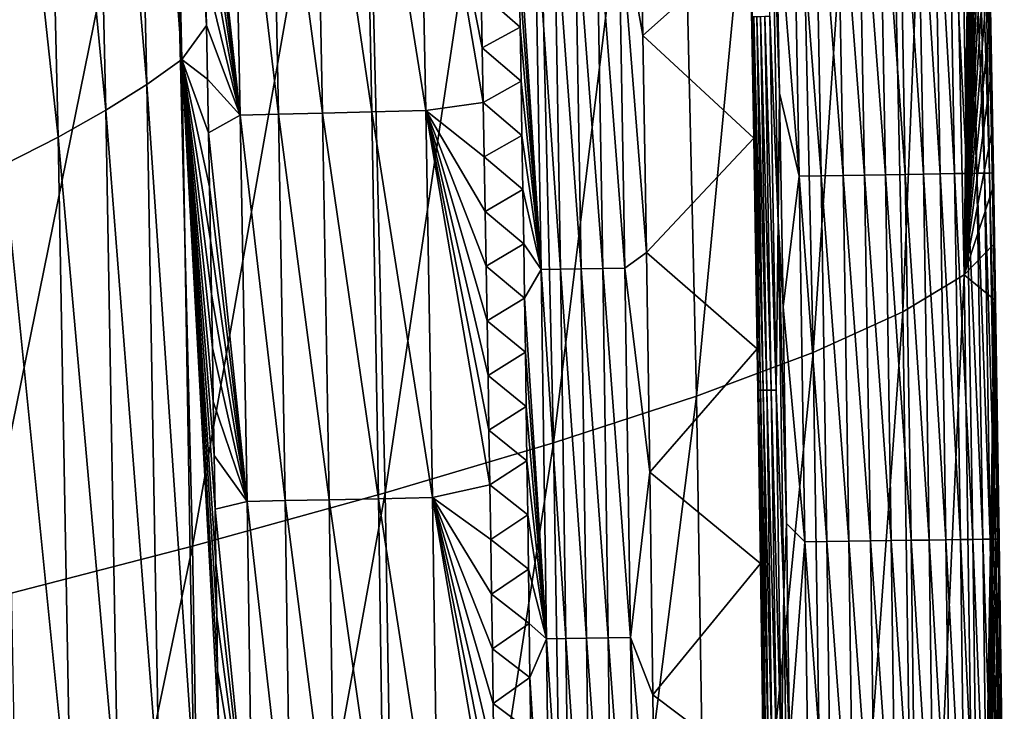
# Model space of a CAD drawing. Header units: millimetres. Extents: x -300 to 300, y -500 to 500.
# Tile 556 of 656: x 279 to 300, y 56 to 71. Entities that reach past the tile are written whole.
import ezdxf

# ---------------------------------------------------------------- set-up
doc = ezdxf.new("R2010")
doc.units = ezdxf.units.MM
doc.header["$LTSCALE"] = 81.481481
for name, color, linetype in [('19', 7, 'CONTINUOUS'), ('21', 7, 'CONTINUOUS'), ('23', 7, 'CONTINUOUS'), ('26', 7, 'CONTINUOUS'), ('27', 7, 'CONTINUOUS'), ('29', 7, 'CONTINUOUS'), ('30', 7, 'CONTINUOUS'), ('32', 7, 'CONTINUOUS')]:
    doc.layers.add(name, color=color, linetype=linetype)

msp = doc.modelspace()

# ---------------------------------------------------------------- linework, layer by layer
at = {"layer": '19', "color": 7, "linetype": 'CONTINUOUS'}
for points in [[(297.436, 64.491, 14.191), (298.295, 85.747, 9.579), (296.999, 84.747, 14.21), (297.436, 64.491, 14.191)], [(298.72, 65.265, 9.567), (298.295, 85.747, 9.579), (297.436, 64.491, 14.191), (298.72, 65.265, 9.567)], [(298.295, 85.747, 9.579), (298.72, 65.265, 9.567), (298.939, 85.619, 5.502), (298.295, 85.747, 9.579)], [(298.939, 85.619, 5.502), (298.72, 65.265, 9.567), (298.965, 84.458, 5.5), (298.939, 85.619, 5.502)], [(295.564, 63.646, 18.602), (296.999, 84.747, 14.21), (295.117, 83.653, 18.627), (295.564, 63.646, 18.602)], [(297.436, 64.491, 14.191), (296.999, 84.747, 14.21), (295.564, 63.646, 18.602), (297.436, 64.491, 14.191)], [(298.965, 84.458, 5.5), (298.72, 65.265, 9.567), (298.992, 83.297, 5.499), (298.965, 84.458, 5.5)], [(293.123, 62.732, 22.805), (295.117, 83.653, 18.627), (292.668, 82.468, 22.835), (293.123, 62.732, 22.805)], [(295.564, 63.646, 18.602), (295.117, 83.653, 18.627), (293.123, 62.732, 22.805), (295.564, 63.646, 18.602)], [(298.992, 83.297, 5.499), (298.72, 65.265, 9.567), (299.018, 82.136, 5.497), (298.992, 83.297, 5.499)], [(290.131, 61.751, 26.805), (292.668, 82.468, 22.835), (289.671, 81.193, 26.839), (290.131, 61.751, 26.805)], [(293.123, 62.732, 22.805), (292.668, 82.468, 22.835), (290.131, 61.751, 26.805), (293.123, 62.732, 22.805)], [(299.018, 82.136, 5.497), (298.72, 65.265, 9.567), (299.043, 80.975, 5.496), (299.018, 82.136, 5.497)], [(286.609, 60.705, 30.606), (289.671, 81.193, 26.839), (286.145, 79.83, 30.645), (286.609, 60.705, 30.606)], [(290.131, 61.751, 26.805), (289.671, 81.193, 26.839), (286.609, 60.705, 30.606), (290.131, 61.751, 26.805)], [(299.043, 80.975, 5.496), (298.72, 65.265, 9.567), (299.068, 79.815, 5.494), (299.043, 80.975, 5.496)], [(282.576, 59.594, 34.215), (286.145, 79.83, 30.645), (282.11, 78.382, 34.257), (282.576, 59.594, 34.215)], [(286.609, 60.705, 30.606), (286.145, 79.83, 30.645), (282.576, 59.594, 34.215), (286.609, 60.705, 30.606)], [(299.068, 79.815, 5.494), (298.72, 65.265, 9.567), (299.093, 78.654, 5.493), (299.068, 79.815, 5.494)], [(299.093, 78.654, 5.493), (298.72, 65.265, 9.567), (299.117, 77.494, 5.491), (299.093, 78.654, 5.493)], [(278.052, 58.421, 37.634), (282.11, 78.382, 34.257), (277.585, 76.85, 37.679), (278.052, 58.421, 37.634)], [(282.576, 59.594, 34.215), (282.11, 78.382, 34.257), (278.052, 58.421, 37.634), (282.576, 59.594, 34.215)], [(299.117, 77.494, 5.491), (298.72, 65.265, 9.567), (299.14, 76.334, 5.49), (299.117, 77.494, 5.491)], [(299.14, 76.334, 5.49), (298.72, 65.265, 9.567), (299.164, 75.174, 5.488), (299.14, 76.334, 5.49)], [(299.164, 75.174, 5.488), (298.72, 65.265, 9.567), (299.186, 74.014, 5.487), (299.164, 75.174, 5.488)], [(299.186, 74.014, 5.487), (298.72, 65.265, 9.567), (299.209, 72.855, 5.485), (299.186, 74.014, 5.487)], [(299.209, 72.855, 5.485), (298.72, 65.265, 9.567), (299.23, 71.695, 5.484), (299.209, 72.855, 5.485)], [(299.23, 71.695, 5.484), (298.72, 65.265, 9.567), (299.252, 70.536, 5.483), (299.23, 71.695, 5.484)], [(299.252, 70.536, 5.483), (298.72, 65.265, 9.567), (299.273, 69.377, 5.481), (299.252, 70.536, 5.483)], [(299.273, 69.377, 5.481), (298.72, 65.265, 9.567), (299.293, 68.218, 5.48), (299.273, 69.377, 5.481)], [(299.293, 68.218, 5.48), (298.72, 65.265, 9.567), (299.314, 67.059, 5.479), (299.293, 68.218, 5.48)], [(299.314, 67.059, 5.479), (298.72, 65.265, 9.567), (299.333, 65.9, 5.478), (299.314, 67.059, 5.479)], [(299.333, 65.9, 5.478), (298.72, 65.265, 9.567), (299.353, 64.742, 5.476), (299.333, 65.9, 5.478)], [(297.743, 43.619, 14.177), (298.72, 65.265, 9.567), (297.436, 64.491, 14.191), (297.743, 43.619, 14.177)], [(299.017, 44.152, 9.558), (298.72, 65.265, 9.567), (297.743, 43.619, 14.177), (299.017, 44.152, 9.558)], [(298.72, 65.265, 9.567), (299.017, 44.152, 9.558), (299.353, 64.742, 5.476), (298.72, 65.265, 9.567)], [(299.353, 64.742, 5.476), (299.017, 44.152, 9.558), (299.371, 63.584, 5.475), (299.353, 64.742, 5.476)], [(295.877, 43.04, 18.584), (297.436, 64.491, 14.191), (295.564, 63.646, 18.602), (295.877, 43.04, 18.584)], [(297.743, 43.619, 14.177), (297.436, 64.491, 14.191), (295.877, 43.04, 18.584), (297.743, 43.619, 14.177)], [(293.442, 42.414, 22.783), (295.564, 63.646, 18.602), (293.123, 62.732, 22.805), (293.442, 42.414, 22.783)], [(295.877, 43.04, 18.584), (295.564, 63.646, 18.602), (293.442, 42.414, 22.783), (295.877, 43.04, 18.584)], [(299.371, 63.584, 5.475), (299.017, 44.152, 9.558), (299.39, 62.425, 5.474), (299.371, 63.584, 5.475)], [(290.455, 41.743, 26.779), (293.123, 62.732, 22.805), (290.131, 61.751, 26.805), (290.455, 41.743, 26.779)], [(293.442, 42.414, 22.783), (293.123, 62.732, 22.805), (290.455, 41.743, 26.779), (293.442, 42.414, 22.783)], [(299.39, 62.425, 5.474), (299.017, 44.152, 9.558), (299.408, 61.267, 5.473), (299.39, 62.425, 5.474)], [(286.936, 41.029, 30.578), (290.131, 61.751, 26.805), (286.609, 60.705, 30.606), (286.936, 41.029, 30.578)], [(290.455, 41.743, 26.779), (290.131, 61.751, 26.805), (286.936, 41.029, 30.578), (290.455, 41.743, 26.779)], [(299.408, 61.267, 5.473), (299.017, 44.152, 9.558), (299.426, 60.11, 5.472), (299.408, 61.267, 5.473)], [(282.905, 40.272, 34.184), (286.609, 60.705, 30.606), (282.576, 59.594, 34.215), (282.905, 40.272, 34.184)], [(286.936, 41.029, 30.578), (286.609, 60.705, 30.606), (282.905, 40.272, 34.184), (286.936, 41.029, 30.578)], [(299.426, 60.11, 5.472), (299.017, 44.152, 9.558), (299.443, 58.952, 5.471), (299.426, 60.11, 5.472)], [(278.381, 39.473, 37.602), (282.576, 59.594, 34.215), (278.052, 58.421, 37.634), (278.381, 39.473, 37.602)], [(282.905, 40.272, 34.184), (282.576, 59.594, 34.215), (278.381, 39.473, 37.602), (282.905, 40.272, 34.184)], [(299.443, 58.952, 5.471), (299.017, 44.152, 9.558), (299.46, 57.794, 5.47), (299.443, 58.952, 5.471)], [(299.46, 57.794, 5.47), (299.017, 44.152, 9.558), (299.476, 56.637, 5.469), (299.46, 57.794, 5.47)], [(299.476, 56.637, 5.469), (299.017, 44.152, 9.558), (299.492, 55.48, 5.468), (299.476, 56.637, 5.469)]]:
    msp.add_3dface(points, dxfattribs=at)
at = {"layer": '21', "color": 7, "linetype": 'CONTINUOUS'}
for points in [[(282.353, 69.77, 11.229), (281.296, 83.744, 12.657), (282.028, 84.365, 11.211), (282.353, 69.77, 11.229)], [(282.353, 69.77, 11.229), (282.028, 84.365, 11.211), (282.868, 70.479, 10.016), (282.353, 69.77, 11.229)], [(282.868, 70.479, 10.016), (282.028, 84.365, 11.211), (282.845, 71.603, 10.015), (282.868, 70.479, 10.016)], [(281.623, 69.25, 12.669), (280.435, 83.097, 14.109), (281.296, 83.744, 12.657), (281.623, 69.25, 12.669)], [(281.623, 69.25, 12.669), (281.296, 83.744, 12.657), (282.353, 69.77, 11.229), (281.623, 69.25, 12.669)], [(280.765, 68.71, 14.115), (279.437, 82.424, 15.569), (280.435, 83.097, 14.109), (280.765, 68.71, 14.115)], [(280.765, 68.71, 14.115), (280.435, 83.097, 14.109), (281.623, 69.25, 12.669), (280.765, 68.71, 14.115)], [(279.771, 68.148, 15.569), (278.294, 81.726, 17.041), (279.437, 82.424, 15.569), (279.771, 68.148, 15.569)], [(279.771, 68.148, 15.569), (279.437, 82.424, 15.569), (280.765, 68.71, 14.115), (279.771, 68.148, 15.569)], [(278.63, 67.566, 17.036), (278.294, 81.726, 17.041), (279.771, 68.148, 15.569), (278.63, 67.566, 17.036)], [(282.89, 69.356, 10.017), (282.353, 69.77, 11.229), (282.868, 70.479, 10.016), (282.89, 69.356, 10.017)], [(282.609, 54.847, 11.245), (281.623, 69.25, 12.669), (282.353, 69.77, 11.229), (282.609, 54.847, 11.245)], [(282.609, 54.847, 11.245), (282.353, 69.77, 11.229), (283.122, 55.87, 10.028), (282.609, 54.847, 11.245)], [(283.122, 55.87, 10.028), (282.353, 69.77, 11.229), (283.104, 56.994, 10.027), (283.122, 55.87, 10.028)], [(283.104, 56.994, 10.027), (282.353, 69.77, 11.229), (283.087, 58.119, 10.026), (283.104, 56.994, 10.027)], [(283.087, 58.119, 10.026), (282.353, 69.77, 11.229), (283.069, 59.243, 10.025), (283.087, 58.119, 10.026)], [(283.069, 59.243, 10.025), (282.353, 69.77, 11.229), (283.051, 60.367, 10.025), (283.069, 59.243, 10.025)], [(283.051, 60.367, 10.025), (282.353, 69.77, 11.229), (283.032, 61.491, 10.024), (283.051, 60.367, 10.025)], [(283.032, 61.491, 10.024), (282.353, 69.77, 11.229), (283.013, 62.615, 10.023), (283.032, 61.491, 10.024)], [(283.013, 62.615, 10.023), (282.353, 69.77, 11.229), (282.994, 63.739, 10.022), (283.013, 62.615, 10.023)], [(282.994, 63.739, 10.022), (282.353, 69.77, 11.229), (282.974, 64.862, 10.021), (282.994, 63.739, 10.022)], [(282.974, 64.862, 10.021), (282.353, 69.77, 11.229), (282.953, 65.986, 10.02), (282.974, 64.862, 10.021)], [(282.953, 65.986, 10.02), (282.353, 69.77, 11.229), (282.933, 67.109, 10.019), (282.953, 65.986, 10.02)], [(282.933, 67.109, 10.019), (282.353, 69.77, 11.229), (282.911, 68.233, 10.018), (282.933, 67.109, 10.019)], [(282.911, 68.233, 10.018), (282.353, 69.77, 11.229), (282.89, 69.356, 10.017), (282.911, 68.233, 10.018)], [(281.882, 54.434, 12.679), (280.765, 68.71, 14.115), (281.623, 69.25, 12.669), (281.882, 54.434, 12.679)], [(281.882, 54.434, 12.679), (281.623, 69.25, 12.669), (282.609, 54.847, 11.245), (281.882, 54.434, 12.679)], [(281.026, 54.005, 14.12), (279.771, 68.148, 15.569), (280.765, 68.71, 14.115), (281.026, 54.005, 14.12)], [(281.026, 54.005, 14.12), (280.765, 68.71, 14.115), (281.882, 54.434, 12.679), (281.026, 54.005, 14.12)], [(280.034, 53.559, 15.569), (278.63, 67.566, 17.036), (279.771, 68.148, 15.569), (280.034, 53.559, 15.569)], [(280.034, 53.559, 15.569), (279.771, 68.148, 15.569), (281.026, 54.005, 14.12), (280.034, 53.559, 15.569)], [(278.896, 53.097, 17.031), (278.63, 67.566, 17.036), (280.034, 53.559, 15.569), (278.896, 53.097, 17.031)]]:
    msp.add_3dface(points, dxfattribs=at)
at = {"layer": '23', "color": 7, "linetype": 'CONTINUOUS'}
for points in [[(289.432, 70.448, 1.427), (288.618, 71.161, 2.094), (289.413, 71.582, 1.426), (289.432, 70.448, 1.427)], [(288.64, 70.017, 2.093), (288.618, 71.161, 2.094), (289.432, 70.448, 1.427), (288.64, 70.017, 2.093)], [(289.451, 69.315, 1.427), (288.64, 70.017, 2.093), (289.432, 70.448, 1.427), (289.451, 69.315, 1.427)], [(288.661, 68.874, 2.092), (288.64, 70.017, 2.093), (289.451, 69.315, 1.427), (288.661, 68.874, 2.092)], [(289.47, 68.182, 1.428), (288.661, 68.874, 2.092), (289.451, 69.315, 1.427), (289.47, 68.182, 1.428)], [(288.682, 67.731, 2.091), (288.661, 68.874, 2.092), (289.47, 68.182, 1.428), (288.682, 67.731, 2.091)], [(289.489, 67.048, 1.428), (288.682, 67.731, 2.091), (289.47, 68.182, 1.428), (289.489, 67.048, 1.428)], [(288.702, 66.588, 2.09), (288.682, 67.731, 2.091), (289.489, 67.048, 1.428), (288.702, 66.588, 2.09)], [(289.507, 65.914, 1.428), (288.702, 66.588, 2.09), (289.489, 67.048, 1.428), (289.507, 65.914, 1.428)], [(288.722, 65.445, 2.089), (288.702, 66.588, 2.09), (289.507, 65.914, 1.428), (288.722, 65.445, 2.089)], [(289.524, 64.781, 1.429), (288.722, 65.445, 2.089), (289.507, 65.914, 1.428), (289.524, 64.781, 1.429)], [(288.742, 64.302, 2.088), (288.722, 65.445, 2.089), (289.524, 64.781, 1.429), (288.742, 64.302, 2.088)], [(289.541, 63.647, 1.429), (288.742, 64.302, 2.088), (289.524, 64.781, 1.429), (289.541, 63.647, 1.429)], [(288.761, 63.159, 2.087), (288.742, 64.302, 2.088), (289.541, 63.647, 1.429), (288.761, 63.159, 2.087)], [(289.558, 62.513, 1.43), (288.761, 63.159, 2.087), (289.541, 63.647, 1.429), (289.558, 62.513, 1.43)], [(288.78, 62.017, 2.086), (288.761, 63.159, 2.087), (289.558, 62.513, 1.43), (288.78, 62.017, 2.086)], [(289.575, 61.379, 1.43), (288.78, 62.017, 2.086), (289.558, 62.513, 1.43), (289.575, 61.379, 1.43)], [(288.798, 60.874, 2.085), (288.78, 62.017, 2.086), (289.575, 61.379, 1.43), (288.798, 60.874, 2.085)], [(289.591, 60.245, 1.43), (288.798, 60.874, 2.085), (289.575, 61.379, 1.43), (289.591, 60.245, 1.43)], [(288.816, 59.732, 2.084), (288.798, 60.874, 2.085), (289.591, 60.245, 1.43), (288.816, 59.732, 2.084)], [(289.607, 59.111, 1.431), (288.816, 59.732, 2.084), (289.591, 60.245, 1.43), (289.607, 59.111, 1.431)], [(288.834, 58.589, 2.083), (288.816, 59.732, 2.084), (289.607, 59.111, 1.431), (288.834, 58.589, 2.083)], [(289.622, 57.977, 1.431), (288.834, 58.589, 2.083), (289.607, 59.111, 1.431), (289.622, 57.977, 1.431)], [(288.851, 57.447, 2.082), (288.834, 58.589, 2.083), (289.622, 57.977, 1.431), (288.851, 57.447, 2.082)], [(289.637, 56.843, 1.431), (288.851, 57.447, 2.082), (289.622, 57.977, 1.431), (289.637, 56.843, 1.431)], [(288.868, 56.305, 2.081), (288.851, 57.447, 2.082), (289.637, 56.843, 1.431), (288.868, 56.305, 2.081)], [(289.652, 55.708, 1.432), (288.868, 56.305, 2.081), (289.637, 56.843, 1.431), (289.652, 55.708, 1.432)], [(288.884, 55.163, 2.08), (288.868, 56.305, 2.081), (289.652, 55.708, 1.432), (288.884, 55.163, 2.08)]]:
    msp.add_3dface(points, dxfattribs=at)
at = {"layer": '26', "color": 7, "linetype": 'CONTINUOUS'}
for points in [[(282.751, 76.094, 10.011), (283.412, 76.684, 8.516), (283.577, 68.606, 8.521), (282.751, 76.094, 10.011)], [(284.214, 76.707, 7.069), (284.377, 68.627, 7.071), (283.412, 76.684, 8.516), (284.214, 76.707, 7.069)], [(283.412, 76.684, 8.516), (284.377, 68.627, 7.071), (283.577, 68.606, 8.521), (283.412, 76.684, 8.516)], [(285.136, 76.733, 5.689), (285.297, 68.65, 5.688), (284.214, 76.707, 7.069), (285.136, 76.733, 5.689)], [(284.214, 76.707, 7.069), (285.297, 68.65, 5.688), (284.377, 68.627, 7.071), (284.214, 76.707, 7.069)], [(286.169, 76.761, 4.39), (286.33, 68.674, 4.386), (285.136, 76.733, 5.689), (286.169, 76.761, 4.39)], [(285.136, 76.733, 5.689), (286.33, 68.674, 4.386), (285.297, 68.65, 5.688), (285.136, 76.733, 5.689)], [(287.302, 76.792, 3.185), (287.462, 68.701, 3.179), (286.169, 76.761, 4.39), (287.302, 76.792, 3.185)], [(286.169, 76.761, 4.39), (287.462, 68.701, 3.179), (286.33, 68.674, 4.386), (286.169, 76.761, 4.39)], [(288.618, 71.161, 2.094), (288.64, 70.017, 2.093), (287.302, 76.792, 3.185), (288.618, 71.161, 2.094)], [(288.64, 70.017, 2.093), (288.661, 68.874, 2.092), (287.302, 76.792, 3.185), (288.64, 70.017, 2.093)], [(287.302, 76.792, 3.185), (288.661, 68.874, 2.092), (287.462, 68.701, 3.179), (287.302, 76.792, 3.185)], [(282.775, 74.971, 10.012), (282.751, 76.094, 10.011), (283.577, 68.606, 8.521), (282.775, 74.971, 10.012)], [(282.799, 73.849, 10.013), (282.775, 74.971, 10.012), (283.577, 68.606, 8.521), (282.799, 73.849, 10.013)], [(282.822, 72.726, 10.014), (282.799, 73.849, 10.013), (283.577, 68.606, 8.521), (282.822, 72.726, 10.014)], [(282.845, 71.603, 10.015), (282.822, 72.726, 10.014), (283.577, 68.606, 8.521), (282.845, 71.603, 10.015)], [(282.868, 70.479, 10.016), (282.845, 71.603, 10.015), (283.577, 68.606, 8.521), (282.868, 70.479, 10.016)], [(282.89, 69.356, 10.017), (282.868, 70.479, 10.016), (283.577, 68.606, 8.521), (282.89, 69.356, 10.017)], [(282.911, 68.233, 10.018), (282.89, 69.356, 10.017), (283.577, 68.606, 8.521), (282.911, 68.233, 10.018)], [(288.661, 68.874, 2.092), (288.682, 67.731, 2.091), (287.462, 68.701, 3.179), (288.661, 68.874, 2.092)], [(282.911, 68.233, 10.018), (283.577, 68.606, 8.521), (283.719, 60.527, 8.525), (282.911, 68.233, 10.018)], [(284.377, 68.627, 7.071), (284.518, 60.544, 7.073), (283.577, 68.606, 8.521), (284.377, 68.627, 7.071)], [(283.577, 68.606, 8.521), (284.518, 60.544, 7.073), (283.719, 60.527, 8.525), (283.577, 68.606, 8.521)], [(285.297, 68.65, 5.688), (285.437, 60.564, 5.688), (284.377, 68.627, 7.071), (285.297, 68.65, 5.688)], [(284.377, 68.627, 7.071), (285.437, 60.564, 5.688), (284.518, 60.544, 7.073), (284.377, 68.627, 7.071)], [(286.33, 68.674, 4.386), (286.469, 60.585, 4.384), (285.297, 68.65, 5.688), (286.33, 68.674, 4.386)], [(285.297, 68.65, 5.688), (286.469, 60.585, 4.384), (285.437, 60.564, 5.688), (285.297, 68.65, 5.688)], [(287.462, 68.701, 3.179), (287.601, 60.608, 3.174), (286.33, 68.674, 4.386), (287.462, 68.701, 3.179)], [(286.33, 68.674, 4.386), (287.601, 60.608, 3.174), (286.469, 60.585, 4.384), (286.33, 68.674, 4.386)], [(288.682, 67.731, 2.091), (288.702, 66.588, 2.09), (287.462, 68.701, 3.179), (288.682, 67.731, 2.091)], [(288.702, 66.588, 2.09), (288.722, 65.445, 2.089), (287.462, 68.701, 3.179), (288.702, 66.588, 2.09)], [(288.722, 65.445, 2.089), (288.742, 64.302, 2.088), (287.462, 68.701, 3.179), (288.722, 65.445, 2.089)], [(288.742, 64.302, 2.088), (288.761, 63.159, 2.087), (287.462, 68.701, 3.179), (288.742, 64.302, 2.088)], [(288.761, 63.159, 2.087), (288.78, 62.017, 2.086), (287.462, 68.701, 3.179), (288.761, 63.159, 2.087)], [(288.78, 62.017, 2.086), (288.798, 60.874, 2.085), (287.462, 68.701, 3.179), (288.78, 62.017, 2.086)], [(287.462, 68.701, 3.179), (288.798, 60.874, 2.085), (287.601, 60.608, 3.174), (287.462, 68.701, 3.179)], [(282.933, 67.109, 10.019), (282.911, 68.233, 10.018), (283.719, 60.527, 8.525), (282.933, 67.109, 10.019)], [(282.953, 65.986, 10.02), (282.933, 67.109, 10.019), (283.719, 60.527, 8.525), (282.953, 65.986, 10.02)], [(282.974, 64.862, 10.021), (282.953, 65.986, 10.02), (283.719, 60.527, 8.525), (282.974, 64.862, 10.021)], [(282.994, 63.739, 10.022), (282.974, 64.862, 10.021), (283.719, 60.527, 8.525), (282.994, 63.739, 10.022)], [(283.013, 62.615, 10.023), (282.994, 63.739, 10.022), (283.719, 60.527, 8.525), (283.013, 62.615, 10.023)], [(283.032, 61.491, 10.024), (283.013, 62.615, 10.023), (283.719, 60.527, 8.525), (283.032, 61.491, 10.024)], [(283.051, 60.367, 10.025), (283.032, 61.491, 10.024), (283.719, 60.527, 8.525), (283.051, 60.367, 10.025)], [(288.798, 60.874, 2.085), (288.816, 59.732, 2.084), (287.601, 60.608, 3.174), (288.798, 60.874, 2.085)], [(285.437, 60.564, 5.688), (285.557, 52.476, 5.687), (284.518, 60.544, 7.073), (285.437, 60.564, 5.688)], [(286.469, 60.585, 4.384), (286.588, 52.494, 4.381), (285.437, 60.564, 5.688), (286.469, 60.585, 4.384)], [(285.437, 60.564, 5.688), (286.588, 52.494, 4.381), (285.557, 52.476, 5.687), (285.437, 60.564, 5.688)], [(287.601, 60.608, 3.174), (287.719, 52.513, 3.169), (286.469, 60.585, 4.384), (287.601, 60.608, 3.174)], [(286.469, 60.585, 4.384), (287.719, 52.513, 3.169), (286.588, 52.494, 4.381), (286.469, 60.585, 4.384)], [(288.816, 59.732, 2.084), (288.834, 58.589, 2.083), (287.601, 60.608, 3.174), (288.816, 59.732, 2.084)], [(288.834, 58.589, 2.083), (288.851, 57.447, 2.082), (287.601, 60.608, 3.174), (288.834, 58.589, 2.083)], [(288.851, 57.447, 2.082), (288.868, 56.305, 2.081), (287.601, 60.608, 3.174), (288.851, 57.447, 2.082)], [(288.868, 56.305, 2.081), (288.884, 55.163, 2.08), (287.601, 60.608, 3.174), (288.868, 56.305, 2.081)], [(288.884, 55.163, 2.08), (288.9, 54.021, 2.079), (287.601, 60.608, 3.174), (288.884, 55.163, 2.08)], [(288.9, 54.021, 2.079), (288.916, 52.88, 2.078), (287.601, 60.608, 3.174), (288.9, 54.021, 2.079)], [(287.601, 60.608, 3.174), (288.916, 52.88, 2.078), (287.719, 52.513, 3.169), (287.601, 60.608, 3.174)], [(283.051, 60.367, 10.025), (283.719, 60.527, 8.525), (283.84, 52.444, 8.529), (283.051, 60.367, 10.025)], [(283.069, 59.243, 10.025), (283.051, 60.367, 10.025), (283.84, 52.444, 8.529), (283.069, 59.243, 10.025)], [(284.518, 60.544, 7.073), (284.638, 52.459, 7.075), (283.719, 60.527, 8.525), (284.518, 60.544, 7.073)], [(283.719, 60.527, 8.525), (284.638, 52.459, 7.075), (283.84, 52.444, 8.529), (283.719, 60.527, 8.525)], [(284.518, 60.544, 7.073), (285.557, 52.476, 5.687), (284.638, 52.459, 7.075), (284.518, 60.544, 7.073)], [(283.087, 58.119, 10.026), (283.069, 59.243, 10.025), (283.84, 52.444, 8.529), (283.087, 58.119, 10.026)], [(283.104, 56.994, 10.027), (283.087, 58.119, 10.026), (283.84, 52.444, 8.529), (283.104, 56.994, 10.027)], [(283.122, 55.87, 10.028), (283.104, 56.994, 10.027), (283.84, 52.444, 8.529), (283.122, 55.87, 10.028)]]:
    msp.add_3dface(points, dxfattribs=at)
at = {"layer": '27', "color": 7, "linetype": 'CONTINUOUS'}
for points in [[(295.266, 67.327, 0.088), (294.774, 73.484, 0.031), (295.126, 74.972, 0.088), (295.266, 67.327, 0.088)], [(295.726, 67.335, 0.198), (295.126, 74.972, 0.088), (295.586, 74.981, 0.199), (295.726, 67.335, 0.198)], [(295.266, 67.327, 0.088), (295.126, 74.972, 0.088), (295.726, 67.335, 0.198), (295.266, 67.327, 0.088)], [(296.185, 67.343, 0.356), (295.586, 74.981, 0.199), (296.046, 74.99, 0.357), (296.185, 67.343, 0.356)], [(295.726, 67.335, 0.198), (295.586, 74.981, 0.199), (296.185, 67.343, 0.356), (295.726, 67.335, 0.198)], [(296.637, 67.351, 0.563), (296.046, 74.99, 0.357), (296.498, 74.999, 0.565), (296.637, 67.351, 0.563)], [(296.185, 67.343, 0.356), (296.046, 74.99, 0.357), (296.637, 67.351, 0.563), (296.185, 67.343, 0.356)], [(297.073, 67.359, 0.819), (296.498, 74.999, 0.565), (296.935, 75.007, 0.821), (297.073, 67.359, 0.819)], [(296.637, 67.351, 0.563), (296.498, 74.999, 0.565), (297.073, 67.359, 0.819), (296.637, 67.351, 0.563)], [(297.487, 67.366, 1.122), (296.935, 75.007, 0.821), (297.349, 75.016, 1.124), (297.487, 67.366, 1.122)], [(297.073, 67.359, 0.819), (296.935, 75.007, 0.821), (297.487, 67.366, 1.122), (297.073, 67.359, 0.819)], [(297.87, 67.372, 1.468), (297.349, 75.016, 1.124), (297.732, 75.023, 1.471), (297.87, 67.372, 1.468)], [(297.487, 67.366, 1.122), (297.349, 75.016, 1.124), (297.87, 67.372, 1.468), (297.487, 67.366, 1.122)], [(298.216, 67.378, 1.853), (297.732, 75.023, 1.471), (298.079, 75.03, 1.857), (298.216, 67.378, 1.853)], [(297.87, 67.372, 1.468), (297.732, 75.023, 1.471), (298.216, 67.378, 1.853), (297.87, 67.372, 1.468)], [(298.52, 67.383, 2.271), (298.079, 75.03, 1.857), (298.382, 75.036, 2.275), (298.52, 67.383, 2.271)], [(298.216, 67.378, 1.853), (298.079, 75.03, 1.857), (298.52, 67.383, 2.271), (298.216, 67.378, 1.853)], [(298.777, 67.388, 2.714), (298.382, 75.036, 2.275), (298.639, 75.041, 2.719), (298.777, 67.388, 2.714)], [(298.52, 67.383, 2.271), (298.382, 75.036, 2.275), (298.777, 67.388, 2.714), (298.52, 67.383, 2.271)], [(298.985, 67.391, 3.174), (298.639, 75.041, 2.719), (298.847, 75.045, 3.18), (298.985, 67.391, 3.174)], [(298.777, 67.388, 2.714), (298.639, 75.041, 2.719), (298.985, 67.391, 3.174), (298.777, 67.388, 2.714)], [(299.143, 67.394, 3.644), (298.847, 75.045, 3.18), (299.004, 75.048, 3.651), (299.143, 67.394, 3.644)], [(298.985, 67.391, 3.174), (298.847, 75.045, 3.18), (299.143, 67.394, 3.644), (298.985, 67.391, 3.174)], [(299.252, 67.396, 4.117), (299.004, 75.048, 3.651), (299.113, 75.05, 4.124), (299.252, 67.396, 4.117)], [(299.143, 67.394, 3.644), (299.004, 75.048, 3.651), (299.252, 67.396, 4.117), (299.143, 67.394, 3.644)], [(299.313, 67.397, 4.584), (299.113, 75.05, 4.124), (299.173, 75.051, 4.592), (299.313, 67.397, 4.584)], [(299.252, 67.396, 4.117), (299.113, 75.05, 4.124), (299.313, 67.397, 4.584), (299.252, 67.396, 4.117)], [(299.19, 75.051, 5.049), (299.331, 67.397, 5.041), (299.173, 75.051, 4.592), (299.19, 75.051, 5.049)], [(299.331, 67.397, 5.041), (299.313, 67.397, 4.584), (299.173, 75.051, 4.592), (299.331, 67.397, 5.041)], [(299.23, 71.695, 5.484), (299.252, 70.536, 5.483), (299.19, 75.051, 5.049), (299.23, 71.695, 5.484)], [(299.252, 70.536, 5.483), (299.273, 69.377, 5.481), (299.19, 75.051, 5.049), (299.252, 70.536, 5.483)], [(299.273, 69.377, 5.481), (299.293, 68.218, 5.48), (299.19, 75.051, 5.049), (299.273, 69.377, 5.481)], [(299.19, 75.051, 5.049), (299.293, 68.218, 5.48), (299.331, 67.397, 5.041), (299.19, 75.051, 5.049)], [(294.856, 69.068, 0.031), (294.774, 73.484, 0.031), (295.266, 67.327, 0.088), (294.856, 69.068, 0.031)], [(294.932, 64.597, 0.031), (294.856, 69.068, 0.031), (295.266, 67.327, 0.088), (294.932, 64.597, 0.031)], [(299.293, 68.218, 5.48), (299.314, 67.059, 5.479), (299.331, 67.397, 5.041), (299.293, 68.218, 5.48)], [(296.758, 59.703, 0.562), (296.185, 67.343, 0.356), (296.637, 67.351, 0.563), (296.758, 59.703, 0.562)], [(297.194, 59.709, 0.818), (296.637, 67.351, 0.563), (297.073, 67.359, 0.819), (297.194, 59.709, 0.818)], [(296.758, 59.703, 0.562), (296.637, 67.351, 0.563), (297.194, 59.709, 0.818), (296.758, 59.703, 0.562)], [(297.607, 59.716, 1.12), (297.073, 67.359, 0.819), (297.487, 67.366, 1.122), (297.607, 59.716, 1.12)], [(297.194, 59.709, 0.818), (297.073, 67.359, 0.819), (297.607, 59.716, 1.12), (297.194, 59.709, 0.818)], [(297.99, 59.721, 1.466), (297.487, 67.366, 1.122), (297.87, 67.372, 1.468), (297.99, 59.721, 1.466)], [(297.607, 59.716, 1.12), (297.487, 67.366, 1.122), (297.99, 59.721, 1.466), (297.607, 59.716, 1.12)], [(298.336, 59.726, 1.85), (297.87, 67.372, 1.468), (298.216, 67.378, 1.853), (298.336, 59.726, 1.85)], [(297.99, 59.721, 1.466), (297.87, 67.372, 1.468), (298.336, 59.726, 1.85), (297.99, 59.721, 1.466)], [(298.64, 59.731, 2.267), (298.216, 67.378, 1.853), (298.52, 67.383, 2.271), (298.64, 59.731, 2.267)], [(298.336, 59.726, 1.85), (298.216, 67.378, 1.853), (298.64, 59.731, 2.267), (298.336, 59.726, 1.85)], [(298.898, 59.735, 2.709), (298.52, 67.383, 2.271), (298.777, 67.388, 2.714), (298.898, 59.735, 2.709)], [(298.64, 59.731, 2.267), (298.52, 67.383, 2.271), (298.898, 59.735, 2.709), (298.64, 59.731, 2.267)], [(299.106, 59.738, 3.169), (298.777, 67.388, 2.714), (298.985, 67.391, 3.174), (299.106, 59.738, 3.169)], [(298.898, 59.735, 2.709), (298.777, 67.388, 2.714), (299.106, 59.738, 3.169), (298.898, 59.735, 2.709)], [(299.264, 59.74, 3.638), (298.985, 67.391, 3.174), (299.143, 67.394, 3.644), (299.264, 59.74, 3.638)], [(299.106, 59.738, 3.169), (298.985, 67.391, 3.174), (299.264, 59.74, 3.638), (299.106, 59.738, 3.169)], [(299.374, 59.741, 4.11), (299.143, 67.394, 3.644), (299.252, 67.396, 4.117), (299.374, 59.741, 4.11)], [(299.264, 59.74, 3.638), (299.143, 67.394, 3.644), (299.374, 59.741, 4.11), (299.264, 59.74, 3.638)], [(299.435, 59.742, 4.577), (299.252, 67.396, 4.117), (299.313, 67.397, 4.584), (299.435, 59.742, 4.577)], [(299.374, 59.741, 4.11), (299.252, 67.396, 4.117), (299.435, 59.742, 4.577), (299.374, 59.741, 4.11)], [(299.331, 67.397, 5.041), (299.453, 59.742, 5.033), (299.313, 67.397, 4.584), (299.331, 67.397, 5.041)], [(299.453, 59.742, 5.033), (299.435, 59.742, 4.577), (299.313, 67.397, 4.584), (299.453, 59.742, 5.033)], [(299.314, 67.059, 5.479), (299.333, 65.9, 5.478), (299.331, 67.397, 5.041), (299.314, 67.059, 5.479)], [(299.333, 65.9, 5.478), (299.353, 64.742, 5.476), (299.331, 67.397, 5.041), (299.333, 65.9, 5.478)], [(299.353, 64.742, 5.476), (299.371, 63.584, 5.475), (299.331, 67.397, 5.041), (299.353, 64.742, 5.476)], [(299.371, 63.584, 5.475), (299.39, 62.425, 5.474), (299.331, 67.397, 5.041), (299.371, 63.584, 5.475)], [(299.39, 62.425, 5.474), (299.408, 61.267, 5.473), (299.331, 67.397, 5.041), (299.39, 62.425, 5.474)], [(299.408, 61.267, 5.473), (299.426, 60.11, 5.472), (299.331, 67.397, 5.041), (299.408, 61.267, 5.473)], [(299.331, 67.397, 5.041), (299.426, 60.11, 5.472), (299.453, 59.742, 5.033), (299.331, 67.397, 5.041)], [(295.388, 59.682, 0.088), (294.932, 64.597, 0.031), (295.266, 67.327, 0.088), (295.388, 59.682, 0.088)], [(295.847, 59.689, 0.198), (295.266, 67.327, 0.088), (295.726, 67.335, 0.198), (295.847, 59.689, 0.198)], [(295.388, 59.682, 0.088), (295.266, 67.327, 0.088), (295.847, 59.689, 0.198), (295.388, 59.682, 0.088)], [(296.306, 59.696, 0.356), (295.726, 67.335, 0.198), (296.185, 67.343, 0.356), (296.306, 59.696, 0.356)], [(295.847, 59.689, 0.198), (295.726, 67.335, 0.198), (296.306, 59.696, 0.356), (295.847, 59.689, 0.198)], [(296.306, 59.696, 0.356), (296.185, 67.343, 0.356), (296.758, 59.703, 0.562), (296.306, 59.696, 0.356)], [(295.003, 60.069, 0.031), (294.932, 64.597, 0.031), (295.388, 59.682, 0.088), (295.003, 60.069, 0.031)], [(295.068, 55.483, 0.031), (295.003, 60.069, 0.031), (295.388, 59.682, 0.088), (295.068, 55.483, 0.031)], [(299.426, 60.11, 5.472), (299.443, 58.952, 5.471), (299.453, 59.742, 5.033), (299.426, 60.11, 5.472)], [(298.439, 52.075, 1.847), (297.99, 59.721, 1.466), (298.336, 59.726, 1.85), (298.439, 52.075, 1.847)], [(298.743, 52.079, 2.263), (298.336, 59.726, 1.85), (298.64, 59.731, 2.267), (298.743, 52.079, 2.263)], [(298.439, 52.075, 1.847), (298.336, 59.726, 1.85), (298.743, 52.079, 2.263), (298.439, 52.075, 1.847)], [(299.001, 52.082, 2.705), (298.64, 59.731, 2.267), (298.898, 59.735, 2.709), (299.001, 52.082, 2.705)], [(298.743, 52.079, 2.263), (298.64, 59.731, 2.267), (299.001, 52.082, 2.705), (298.743, 52.079, 2.263)], [(299.209, 52.084, 3.164), (298.898, 59.735, 2.709), (299.106, 59.738, 3.169), (299.209, 52.084, 3.164)], [(299.001, 52.082, 2.705), (298.898, 59.735, 2.709), (299.209, 52.084, 3.164), (299.001, 52.082, 2.705)], [(299.368, 52.086, 3.633), (299.106, 59.738, 3.169), (299.264, 59.74, 3.638), (299.368, 52.086, 3.633)], [(299.209, 52.084, 3.164), (299.106, 59.738, 3.169), (299.368, 52.086, 3.633), (299.209, 52.084, 3.164)], [(299.478, 52.087, 4.104), (299.264, 59.74, 3.638), (299.374, 59.741, 4.11), (299.478, 52.087, 4.104)], [(299.368, 52.086, 3.633), (299.264, 59.74, 3.638), (299.478, 52.087, 4.104), (299.368, 52.086, 3.633)], [(299.54, 52.088, 4.571), (299.374, 59.741, 4.11), (299.435, 59.742, 4.577), (299.54, 52.088, 4.571)], [(299.478, 52.087, 4.104), (299.374, 59.741, 4.11), (299.54, 52.088, 4.571), (299.478, 52.087, 4.104)], [(299.453, 59.742, 5.033), (299.559, 52.088, 5.027), (299.435, 59.742, 4.577), (299.453, 59.742, 5.033)], [(299.559, 52.088, 5.027), (299.54, 52.088, 4.571), (299.435, 59.742, 4.577), (299.559, 52.088, 5.027)], [(299.443, 58.952, 5.471), (299.46, 57.794, 5.47), (299.453, 59.742, 5.033), (299.443, 58.952, 5.471)], [(299.46, 57.794, 5.47), (299.476, 56.637, 5.469), (299.453, 59.742, 5.033), (299.46, 57.794, 5.47)], [(299.476, 56.637, 5.469), (299.492, 55.48, 5.468), (299.453, 59.742, 5.033), (299.476, 56.637, 5.469)], [(299.492, 55.48, 5.468), (299.508, 54.323, 5.467), (299.453, 59.742, 5.033), (299.492, 55.48, 5.468)], [(299.508, 54.323, 5.467), (299.523, 53.166, 5.466), (299.453, 59.742, 5.033), (299.508, 54.323, 5.467)], [(299.453, 59.742, 5.033), (299.523, 53.166, 5.466), (299.559, 52.088, 5.027), (299.453, 59.742, 5.033)], [(295.492, 52.037, 0.088), (295.068, 55.483, 0.031), (295.388, 59.682, 0.088), (295.492, 52.037, 0.088)], [(295.951, 52.043, 0.198), (295.388, 59.682, 0.088), (295.847, 59.689, 0.198), (295.951, 52.043, 0.198)], [(295.492, 52.037, 0.088), (295.388, 59.682, 0.088), (295.951, 52.043, 0.198), (295.492, 52.037, 0.088)], [(296.41, 52.049, 0.355), (295.847, 59.689, 0.198), (296.306, 59.696, 0.356), (296.41, 52.049, 0.355)], [(295.951, 52.043, 0.198), (295.847, 59.689, 0.198), (296.41, 52.049, 0.355), (295.951, 52.043, 0.198)], [(296.861, 52.055, 0.562), (296.306, 59.696, 0.356), (296.758, 59.703, 0.562), (296.861, 52.055, 0.562)], [(296.41, 52.049, 0.355), (296.306, 59.696, 0.356), (296.861, 52.055, 0.562), (296.41, 52.049, 0.355)], [(297.297, 52.06, 0.817), (296.758, 59.703, 0.562), (297.194, 59.709, 0.818), (297.297, 52.06, 0.817)], [(296.861, 52.055, 0.562), (296.758, 59.703, 0.562), (297.297, 52.06, 0.817), (296.861, 52.055, 0.562)], [(297.71, 52.066, 1.118), (297.194, 59.709, 0.818), (297.607, 59.716, 1.12), (297.71, 52.066, 1.118)], [(297.297, 52.06, 0.817), (297.194, 59.709, 0.818), (297.71, 52.066, 1.118), (297.297, 52.06, 0.817)], [(298.093, 52.071, 1.463), (297.607, 59.716, 1.12), (297.99, 59.721, 1.466), (298.093, 52.071, 1.463)], [(297.71, 52.066, 1.118), (297.607, 59.716, 1.12), (298.093, 52.071, 1.463), (297.71, 52.066, 1.118)], [(298.093, 52.071, 1.463), (297.99, 59.721, 1.466), (298.439, 52.075, 1.847), (298.093, 52.071, 1.463)]]:
    msp.add_3dface(points, dxfattribs=at)
at = {"layer": '29', "color": 7, "linetype": 'CONTINUOUS'}
for points in [[(291.996, 70.271, 0.5), (291.915, 74.75, 0.5), (294.242, 72.275, 0.5), (291.996, 70.271, 0.5)], [(294.317, 68.122, 0.5), (291.996, 70.271, 0.5), (294.242, 72.275, 0.5), (294.317, 68.122, 0.5)], [(292.072, 65.735, 0.5), (291.996, 70.271, 0.5), (294.317, 68.122, 0.5), (292.072, 65.735, 0.5)], [(294.391, 63.717, 0.5), (292.072, 65.735, 0.5), (294.317, 68.122, 0.5), (294.391, 63.717, 0.5)], [(292.143, 61.138, 0.5), (292.072, 65.735, 0.5), (294.391, 63.717, 0.5), (292.143, 61.138, 0.5)], [(294.46, 59.231, 0.5), (292.143, 61.138, 0.5), (294.391, 63.717, 0.5), (294.46, 59.231, 0.5)], [(292.208, 56.48, 0.5), (292.143, 61.138, 0.5), (294.46, 59.231, 0.5), (292.208, 56.48, 0.5)], [(294.524, 54.74, 0.5), (292.208, 56.48, 0.5), (294.46, 59.231, 0.5), (294.524, 54.74, 0.5)], [(292.268, 51.758, 0.5), (292.208, 56.48, 0.5), (294.524, 54.74, 0.5), (292.268, 51.758, 0.5)]]:
    msp.add_3dface(points, dxfattribs=at)
at = {"layer": '30', "color": 7, "linetype": 'CONTINUOUS'}
for points in [[(294.828, 66.389, 0.028), (294.652, 70.676, 0.042), (294.687, 74.162, 0.028), (294.828, 66.389, 0.028)], [(294.774, 73.484, 0.031), (294.856, 69.068, 0.031), (294.687, 74.162, 0.028), (294.774, 73.484, 0.031)], [(294.856, 69.068, 0.031), (294.828, 66.389, 0.028), (294.687, 74.162, 0.028), (294.856, 69.068, 0.031)], [(294.317, 68.122, 0.5), (294.242, 72.275, 0.5), (294.287, 70.669, 0.404), (294.317, 68.122, 0.5)], [(294.456, 62.853, 0.307), (294.287, 70.669, 0.404), (294.322, 70.67, 0.307), (294.456, 62.853, 0.307)], [(294.42, 62.853, 0.404), (294.317, 68.122, 0.5), (294.287, 70.669, 0.404), (294.42, 62.853, 0.404)], [(294.42, 62.853, 0.404), (294.287, 70.669, 0.404), (294.456, 62.853, 0.307), (294.42, 62.853, 0.404)], [(294.513, 62.854, 0.216), (294.322, 70.67, 0.307), (294.38, 70.671, 0.216), (294.513, 62.854, 0.216)], [(294.456, 62.853, 0.307), (294.322, 70.67, 0.307), (294.513, 62.854, 0.216), (294.456, 62.853, 0.307)], [(294.591, 62.855, 0.138), (294.38, 70.671, 0.216), (294.458, 70.672, 0.138), (294.591, 62.855, 0.138)], [(294.513, 62.854, 0.216), (294.38, 70.671, 0.216), (294.591, 62.855, 0.138), (294.513, 62.854, 0.216)], [(294.684, 62.857, 0.079), (294.458, 70.672, 0.138), (294.551, 70.674, 0.079), (294.684, 62.857, 0.079)], [(294.591, 62.855, 0.138), (294.458, 70.672, 0.138), (294.684, 62.857, 0.079), (294.591, 62.855, 0.138)], [(294.785, 62.858, 0.042), (294.551, 70.674, 0.079), (294.652, 70.676, 0.042), (294.785, 62.858, 0.042)], [(294.684, 62.857, 0.079), (294.551, 70.674, 0.079), (294.785, 62.858, 0.042), (294.684, 62.857, 0.079)], [(294.785, 62.858, 0.042), (294.652, 70.676, 0.042), (294.828, 66.389, 0.028), (294.785, 62.858, 0.042)], [(294.856, 69.068, 0.031), (294.932, 64.597, 0.031), (294.828, 66.389, 0.028), (294.856, 69.068, 0.031)], [(294.391, 63.717, 0.5), (294.317, 68.122, 0.5), (294.42, 62.853, 0.404), (294.391, 63.717, 0.5)], [(294.95, 58.616, 0.028), (294.785, 62.858, 0.042), (294.828, 66.389, 0.028), (294.95, 58.616, 0.028)], [(294.932, 64.597, 0.031), (295.003, 60.069, 0.031), (294.828, 66.389, 0.028), (294.932, 64.597, 0.031)], [(295.003, 60.069, 0.031), (294.95, 58.616, 0.028), (294.828, 66.389, 0.028), (295.003, 60.069, 0.031)], [(294.46, 59.231, 0.5), (294.391, 63.717, 0.5), (294.42, 62.853, 0.404), (294.46, 59.231, 0.5)], [(294.534, 55.036, 0.404), (294.46, 59.231, 0.5), (294.42, 62.853, 0.404), (294.534, 55.036, 0.404)], [(294.534, 55.036, 0.404), (294.42, 62.853, 0.404), (294.57, 55.036, 0.307), (294.534, 55.036, 0.404)], [(294.57, 55.036, 0.307), (294.42, 62.853, 0.404), (294.456, 62.853, 0.307), (294.57, 55.036, 0.307)], [(294.628, 55.037, 0.216), (294.456, 62.853, 0.307), (294.513, 62.854, 0.216), (294.628, 55.037, 0.216)], [(294.57, 55.036, 0.307), (294.456, 62.853, 0.307), (294.628, 55.037, 0.216), (294.57, 55.036, 0.307)], [(294.706, 55.038, 0.138), (294.513, 62.854, 0.216), (294.591, 62.855, 0.138), (294.706, 55.038, 0.138)], [(294.628, 55.037, 0.216), (294.513, 62.854, 0.216), (294.706, 55.038, 0.138), (294.628, 55.037, 0.216)], [(294.799, 55.04, 0.079), (294.591, 62.855, 0.138), (294.684, 62.857, 0.079), (294.799, 55.04, 0.079)], [(294.706, 55.038, 0.138), (294.591, 62.855, 0.138), (294.799, 55.04, 0.079), (294.706, 55.038, 0.138)], [(294.899, 55.041, 0.042), (294.684, 62.857, 0.079), (294.785, 62.858, 0.042), (294.899, 55.041, 0.042)], [(294.799, 55.04, 0.079), (294.684, 62.857, 0.079), (294.899, 55.041, 0.042), (294.799, 55.04, 0.079)], [(294.899, 55.041, 0.042), (294.785, 62.858, 0.042), (294.95, 58.616, 0.028), (294.899, 55.041, 0.042)], [(295.003, 60.069, 0.031), (295.068, 55.483, 0.031), (294.95, 58.616, 0.028), (295.003, 60.069, 0.031)], [(294.524, 54.74, 0.5), (294.46, 59.231, 0.5), (294.534, 55.036, 0.404), (294.524, 54.74, 0.5)], [(295.055, 50.843, 0.028), (294.899, 55.041, 0.042), (294.95, 58.616, 0.028), (295.055, 50.843, 0.028)], [(295.068, 55.483, 0.031), (295.055, 50.843, 0.028), (294.95, 58.616, 0.028), (295.068, 55.483, 0.031)]]:
    msp.add_3dface(points, dxfattribs=at)
at = {"layer": '32', "color": 7, "linetype": 'CONTINUOUS'}
for points in [[(291.915, 74.75, 0.5), (291.996, 70.271, 0.5), (291.492, 73.137, 0.526), (291.915, 74.75, 0.5)], [(290.275, 65.388, 0.929), (289.74, 73.105, 1.163), (290.145, 73.113, 0.928), (290.275, 65.388, 0.929)], [(290.709, 65.395, 0.741), (290.145, 73.113, 0.928), (290.578, 73.121, 0.741), (290.709, 65.395, 0.741)], [(290.275, 65.388, 0.929), (290.145, 73.113, 0.928), (290.709, 65.395, 0.741), (290.275, 65.388, 0.929)], [(291.161, 65.402, 0.606), (290.578, 73.121, 0.741), (291.03, 73.129, 0.606), (291.161, 65.402, 0.606)], [(290.709, 65.395, 0.741), (290.578, 73.121, 0.741), (291.161, 65.402, 0.606), (290.709, 65.395, 0.741)], [(291.624, 65.409, 0.526), (291.03, 73.129, 0.606), (291.492, 73.137, 0.526), (291.624, 65.409, 0.526)], [(291.161, 65.402, 0.606), (291.03, 73.129, 0.606), (291.624, 65.409, 0.526), (291.161, 65.402, 0.606)], [(291.996, 70.271, 0.5), (292.072, 65.735, 0.5), (291.492, 73.137, 0.526), (291.996, 70.271, 0.5)], [(292.072, 65.735, 0.5), (291.624, 65.409, 0.526), (291.492, 73.137, 0.526), (292.072, 65.735, 0.5)], [(289.869, 65.381, 1.165), (289.393, 72.715, 1.426), (289.74, 73.105, 1.163), (289.869, 65.381, 1.165)], [(289.869, 65.381, 1.165), (289.74, 73.105, 1.163), (290.275, 65.388, 0.929), (289.869, 65.381, 1.165)], [(289.413, 71.582, 1.426), (289.393, 72.715, 1.426), (289.869, 65.381, 1.165), (289.413, 71.582, 1.426)], [(289.432, 70.448, 1.427), (289.413, 71.582, 1.426), (289.869, 65.381, 1.165), (289.432, 70.448, 1.427)], [(289.451, 69.315, 1.427), (289.432, 70.448, 1.427), (289.869, 65.381, 1.165), (289.451, 69.315, 1.427)], [(289.47, 68.182, 1.428), (289.451, 69.315, 1.427), (289.869, 65.381, 1.165), (289.47, 68.182, 1.428)], [(289.489, 67.048, 1.428), (289.47, 68.182, 1.428), (289.869, 65.381, 1.165), (289.489, 67.048, 1.428)], [(289.507, 65.914, 1.428), (289.489, 67.048, 1.428), (289.869, 65.381, 1.165), (289.507, 65.914, 1.428)], [(289.524, 64.781, 1.429), (289.507, 65.914, 1.428), (289.869, 65.381, 1.165), (289.524, 64.781, 1.429)], [(292.072, 65.735, 0.5), (292.143, 61.138, 0.5), (291.624, 65.409, 0.526), (292.072, 65.735, 0.5)], [(289.981, 57.657, 1.167), (289.524, 64.781, 1.429), (289.869, 65.381, 1.165), (289.981, 57.657, 1.167)], [(290.387, 57.662, 0.93), (289.869, 65.381, 1.165), (290.275, 65.388, 0.929), (290.387, 57.662, 0.93)], [(289.981, 57.657, 1.167), (289.869, 65.381, 1.165), (290.387, 57.662, 0.93), (289.981, 57.657, 1.167)], [(290.822, 57.668, 0.742), (290.275, 65.388, 0.929), (290.709, 65.395, 0.741), (290.822, 57.668, 0.742)], [(290.387, 57.662, 0.93), (290.275, 65.388, 0.929), (290.822, 57.668, 0.742), (290.387, 57.662, 0.93)], [(291.275, 57.675, 0.607), (290.709, 65.395, 0.741), (291.161, 65.402, 0.606), (291.275, 57.675, 0.607)], [(290.822, 57.668, 0.742), (290.709, 65.395, 0.741), (291.275, 57.675, 0.607), (290.822, 57.668, 0.742)], [(291.738, 57.681, 0.526), (291.161, 65.402, 0.606), (291.624, 65.409, 0.526), (291.738, 57.681, 0.526)], [(291.275, 57.675, 0.607), (291.161, 65.402, 0.606), (291.738, 57.681, 0.526), (291.275, 57.675, 0.607)], [(292.143, 61.138, 0.5), (291.738, 57.681, 0.526), (291.624, 65.409, 0.526), (292.143, 61.138, 0.5)], [(289.541, 63.647, 1.429), (289.524, 64.781, 1.429), (289.981, 57.657, 1.167), (289.541, 63.647, 1.429)], [(289.558, 62.513, 1.43), (289.541, 63.647, 1.429), (289.981, 57.657, 1.167), (289.558, 62.513, 1.43)], [(289.575, 61.379, 1.43), (289.558, 62.513, 1.43), (289.981, 57.657, 1.167), (289.575, 61.379, 1.43)], [(289.591, 60.245, 1.43), (289.575, 61.379, 1.43), (289.981, 57.657, 1.167), (289.591, 60.245, 1.43)], [(292.143, 61.138, 0.5), (292.208, 56.48, 0.5), (291.738, 57.681, 0.526), (292.143, 61.138, 0.5)], [(289.607, 59.111, 1.431), (289.591, 60.245, 1.43), (289.981, 57.657, 1.167), (289.607, 59.111, 1.431)], [(289.622, 57.977, 1.431), (289.607, 59.111, 1.431), (289.981, 57.657, 1.167), (289.622, 57.977, 1.431)], [(289.637, 56.843, 1.431), (289.622, 57.977, 1.431), (289.981, 57.657, 1.167), (289.637, 56.843, 1.431)], [(290.918, 49.942, 0.743), (290.387, 57.662, 0.93), (290.822, 57.668, 0.742), (290.918, 49.942, 0.743)], [(291.372, 49.947, 0.607), (290.822, 57.668, 0.742), (291.275, 57.675, 0.607), (291.372, 49.947, 0.607)], [(290.918, 49.942, 0.743), (290.822, 57.668, 0.742), (291.372, 49.947, 0.607), (290.918, 49.942, 0.743)], [(291.835, 49.952, 0.526), (291.275, 57.675, 0.607), (291.738, 57.681, 0.526), (291.835, 49.952, 0.526)], [(291.372, 49.947, 0.607), (291.275, 57.675, 0.607), (291.835, 49.952, 0.526), (291.372, 49.947, 0.607)], [(292.208, 56.48, 0.5), (292.268, 51.758, 0.5), (291.738, 57.681, 0.526), (292.208, 56.48, 0.5)], [(292.268, 51.758, 0.5), (291.835, 49.952, 0.526), (291.738, 57.681, 0.526), (292.268, 51.758, 0.5)], [(290.076, 49.932, 1.168), (289.637, 56.843, 1.431), (289.981, 57.657, 1.167), (290.076, 49.932, 1.168)], [(290.483, 49.937, 0.931), (289.981, 57.657, 1.167), (290.387, 57.662, 0.93), (290.483, 49.937, 0.931)], [(290.076, 49.932, 1.168), (289.981, 57.657, 1.167), (290.483, 49.937, 0.931), (290.076, 49.932, 1.168)], [(290.483, 49.937, 0.931), (290.387, 57.662, 0.93), (290.918, 49.942, 0.743), (290.483, 49.937, 0.931)], [(289.652, 55.708, 1.432), (289.637, 56.843, 1.431), (290.076, 49.932, 1.168), (289.652, 55.708, 1.432)]]:
    msp.add_3dface(points, dxfattribs=at)

doc.saveas('drawing.dxf')
